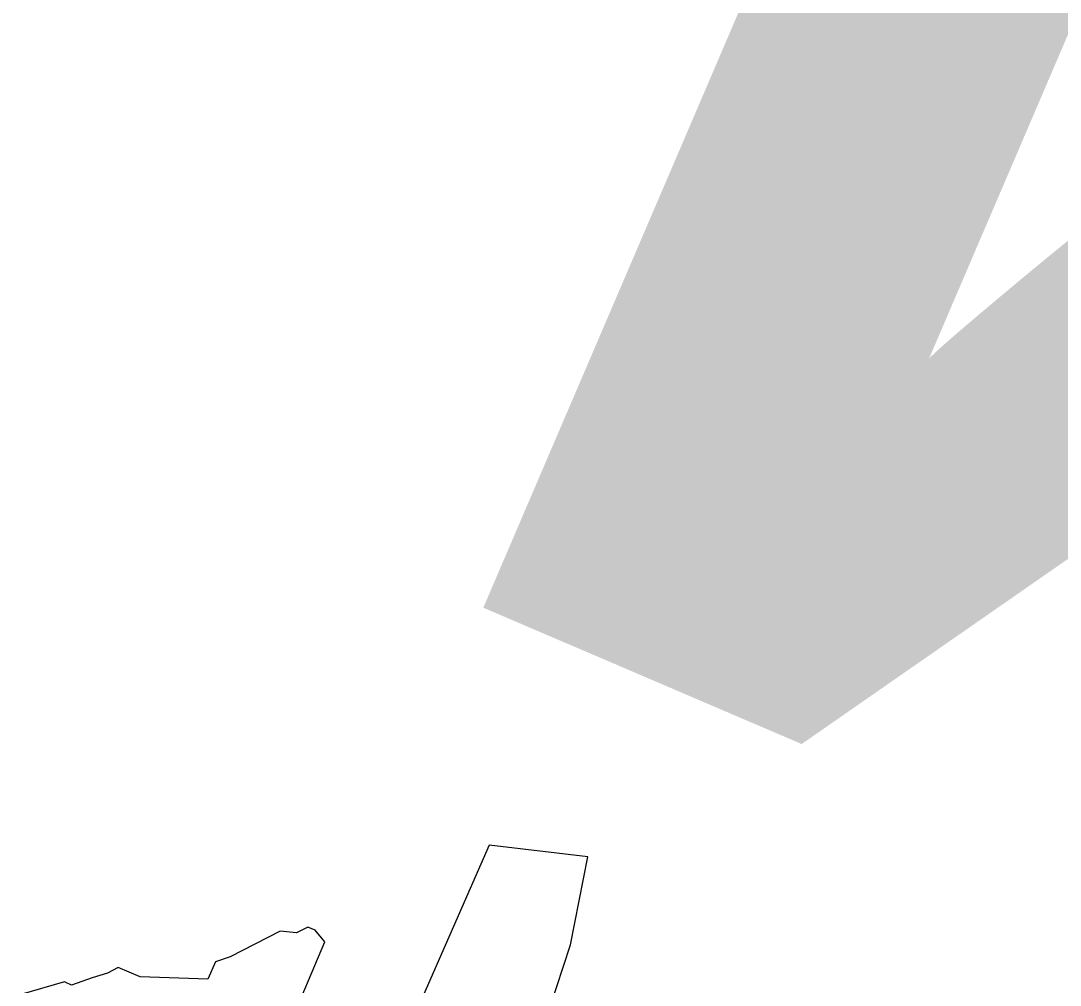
# Model space of a CAD drawing. Extents: x 1581789 to 1622364, y 1043167 to 1103486.
# Drawn here: x 1615764.236 to 1615766.458, y 1099620.339 to 1099622.401 of the extents above; entities that cross this region are included whole.
import ezdxf

# ---------------------------------------------------------------- set-up
doc = ezdxf.new("R2010")
doc.units = 0
doc.layers.add('RD_PD_PatLn2', color=7, linetype='Continuous')

msp = doc.modelspace()

# ---------------------------------------------------------------- linework, layer by layer
at = {"layer": 'RD_PD_PatLn2'}
for p, q in [((1615765.4489, 1099620.6134), (1615765.2379, 1099620.6381)), ((1615765.4117, 1099620.4252), (1615765.4489, 1099620.6134)), ((1615764.7906, 1099620.4542), (1615764.6839, 1099620.399)), ((1615764.8257, 1099620.4505), (1615764.7906, 1099620.4542)), ((1615764.8498, 1099620.4629), (1615764.8257, 1099620.4505)), ((1615764.8657, 1099620.456), (1615764.8498, 1099620.4629)), ((1615764.8861, 1099620.4317), (1615764.8657, 1099620.456)), ((1615765.2883, 1099620.0491), (1615765.4117, 1099620.4252)), ((1615764.6525, 1099620.3884), (1615764.6366, 1099620.3512)), ((1615764.6839, 1099620.399), (1615764.6525, 1099620.3884)), ((1615764.4217, 1099620.3643), (1615764.3894, 1099620.3541)), ((1615764.4444, 1099620.3767), (1615764.4217, 1099620.3643)), ((1615764.4913, 1099620.3566), (1615764.4444, 1099620.3767)), ((1615764.6366, 1099620.3512), (1615764.4913, 1099620.3566)), ((1615764.3296, 1099620.3457), (1615764.2365, 1099620.3187)), ((1615764.3452, 1099620.339), (1615764.3296, 1099620.3457)), ((1615764.3894, 1099620.3541), (1615764.3452, 1099620.339))]:
    msp.add_line(p, q, dxfattribs=at)
for points in [[(1615765.2379, 1099620.6381), (1615765.0092, 1099620.1164), (1615764.7887, 1099619.5916), (1615764.7708, 1099619.5178), (1615764.772, 1099619.4418), (1615764.7896, 1099619.3686), (1615764.8214, 1099619.3032), (1615764.7617, 1099619.3306), (1615764.7169, 1099619.3734), (1615764.7314, 1099619.2879), (1615764.7815, 1099619.2185), (1615764.7475, 1099619.2112), (1615764.6818, 1099619.2703), (1615764.6884, 1099619.2035), (1615764.718, 1099619.1422), (1615764.6712, 1099619.1608), (1615764.6347, 1099619.1942), (1615764.6253, 1099619.1359), (1615764.6493, 1099619.0752)], [(1615764.3942, 1099619.3118), (1615764.3373, 1099619.3101), (1615764.2878, 1099619.3393), (1615764.3501, 1099619.351), (1615764.4103, 1099619.383), (1615764.3526, 1099619.3804), (1615764.3134, 1099619.3965), (1615764.287, 1099619.4304), (1615764.3805, 1099619.4414), (1615764.4259, 1099619.4611), (1615764.4622, 1099619.4916), (1615764.3879, 1099619.4874), (1615764.3522, 1099619.4971), (1615764.3284, 1099619.5272), (1615764.4057, 1099619.54), (1615764.468, 1099619.5813), (1615764.5644, 1099619.7004), (1615764.6495, 1099619.8812), (1615764.7309, 1099620.0636), (1615764.8861, 1099620.4317)]]:
    msp.add_lwpolyline(points, dxfattribs=at)

# ---------------------------------------------------------------- texts
msp.add_text('4', height=6, rotation=156.8024, dxfattribs=at).set_placement((1615770.761, 1099625.3015))

doc.saveas('drawing.dxf')
